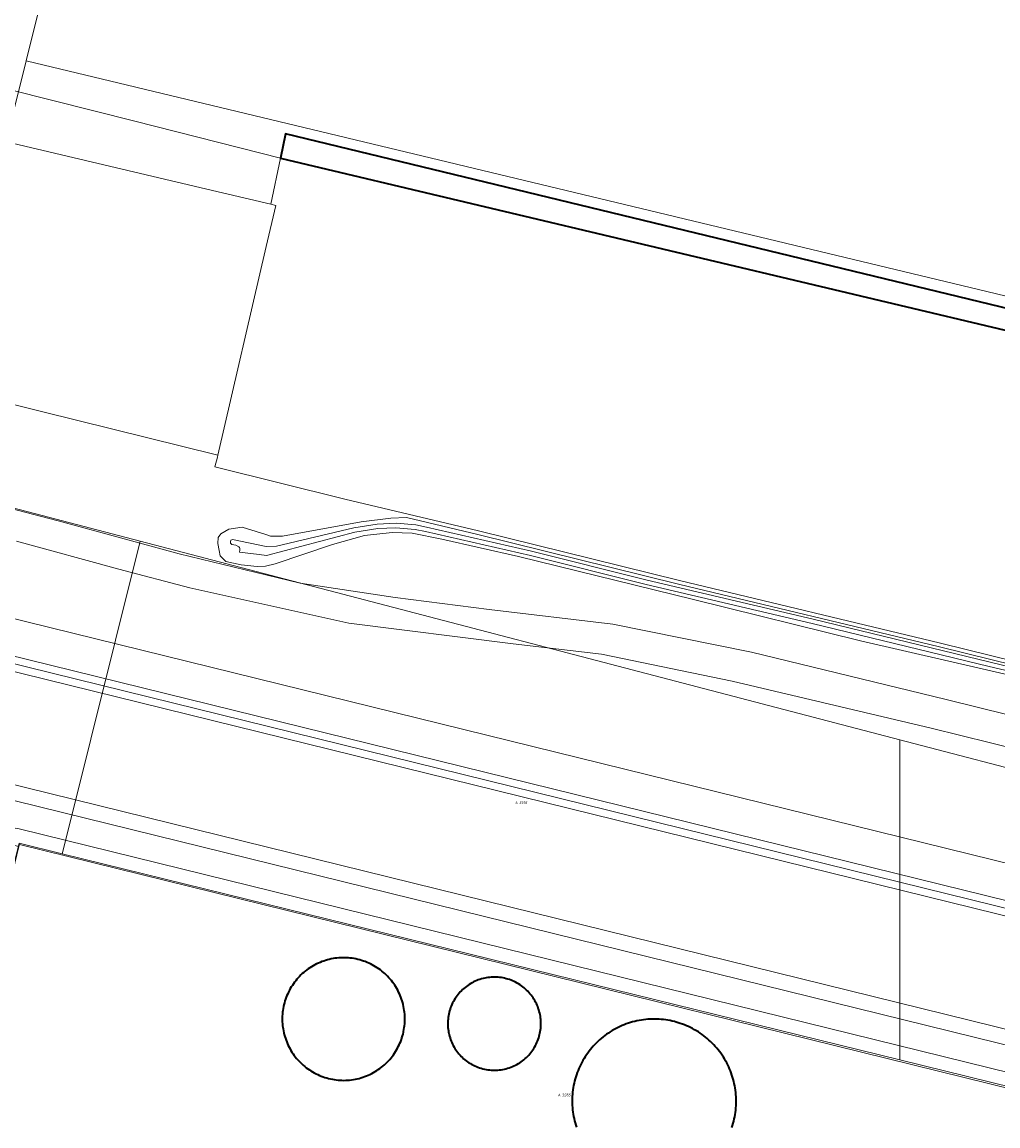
# Model space of a CAD drawing. Header units: metres. Extents: x 250001 to 257773, y 598992 to 609118.
# Tile 569 of 656: x 252084 to 252213, y 607086 to 607232. Entities that reach past the tile are written whole.
import ezdxf
from ezdxf.enums import TextEntityAlignment as Align
from ezdxf.lldxf.tags import DXFTag

# ---------------------------------------------------------------- set-up
doc = ezdxf.new("R2010")
doc.units = ezdxf.units.M
for name, color, linetype, lineweight in [('B-WE-GK-KADEMUUR-GV', 252, 'Continuous', 35), ('B-WE-GR-GRAS-GV', 252, 'Continuous', 13), ('B-WE-GW-TALUD_KRUIN-G', 252, 'Continuous', 18), ('B-WE-KG-GRENS_PERCEEL-G', 150, 'KG-PERCEEL', 18), ('B-WE-KG-GRENS_PERCEEL-S', 150, 'Continuous', 25), ('B-WE-OG-BEBOUWING_BASSIN-GV', 1, 'Continuous', 35), ('B-WE-OG-TERREIN_ERF-GV', 7, 'Continuous', 18), ('B-WE-OG-WATER-GV', 252, 'Continuous', 18), ('B-WE-OG-WATER_HAVEN-GV', 252, 'Continuous', 18), ('B-WE-OG-WATER_SLOOT-GV', 252, 'Continuous', 18), ('B-WE-VH-VERHARDING_GESLOTEN-GV', 252, 'Continuous', 18), ('B-WE-VH-VERHARDING_OPEN-GV', 252, 'Continuous', 18), ('X-XX-AL-REFERENTIE-G', 7, 'Continuous', 18)]:
    doc.layers.add(name, color=color, linetype=linetype, lineweight=lineweight)
doc.styles.add('NLCS-ISO', font='NLCS-ISO.ttf')
doc.styles.get("Standard").update_dxf_attribs({"font": 'NLCS-ISO.ttf'})
tags = doc.linetypes.add('KG-PERCEEL', pattern='A,5.5,-2,["P",Standard,S=1.8,R=0,X=-0.5,Y=-0.9],-2,5.5,-2,[5,NLCS.SHX,S=0.75,R=0,X=0,Y=0],-2', length=19).pattern_tags.tags
tags[6] = DXFTag(74, 10)

# ---------------------------------------------------------------- blocks, each defined once
blk = doc.blocks.new('SKG-PERCEELNUMMER-SO')
at = {"style": 'NLCS-ISO', "oblique": 10, "flags": 1}
blk.add_attdef('GEMEENTECODE', text='', height=1.8, dxfattribs=at).set_placement((0, 2.55), align=Align.MIDDLE_CENTER)
at = {"style": 'NLCS-ISO', "oblique": 10}
blk.add_attdef('SECTIE', text='', height=1.8, dxfattribs=at).set_placement((-0.5, 0), align=Align.MIDDLE_RIGHT)
blk.add_attdef('PERCEELNUMMER', text='', height=1.8, dxfattribs=at).set_placement((0.5, 0), align=Align.MIDDLE_LEFT)
blk = doc.blocks.new('BS2021-132-Xref-KAD-20210617')
at = {"layer": 'B-WE-KG-GRENS_PERCEEL-G', "flags": 128}
for points in [[(252084.341, 607226.882), (252137.62, 607440.67), (252138.73, 607446.17), (252139.52, 607452.33), (252136.77, 607483.46), (252135.8, 607489.44), (252133.826, 607497.97)], [(252050.19, 607176.065), (252052.12, 607177.83), (252056.33, 607182.13), (252060.3, 607186.68), (252064, 607191.43), (252081.43, 607215.2), (252084.341, 607226.882)], [(252084.341, 607226.882), (252498.581, 607127.432)], [(252099.419, 607163.323), (252072.274, 607170.42), (252050.34, 607176.026), (252050.19, 607176.065)], [(252089.624, 607124.021), (252099.419, 607163.323)], [(252199.948, 607137.042), (252099.419, 607163.323)], [(252199.948, 607094.67), (252199.948, 607137.042)], [(252380.376, 607089.959), (252220.917, 607131.561), (252199.948, 607137.042)], [(252081.713, 607116.389), (252083.43, 607123.36), (252089.11, 607121.96)], [(252089.11, 607121.96), (252089.624, 607124.021)], [(252089.11, 607121.96), (252199.948, 607094.67)], [(252199.948, 607094.67), (252238.98, 607085.06)]]:
    blk.add_lwpolyline(points, dxfattribs=at)
at = {"layer": 'B-WE-KG-GRENS_PERCEEL-S', "xscale": 0.2, "yscale": 0.2, "zscale": 0.2}
for p, values in [((252149.48, 607128.726), {'PERCEELNUMMER': '3318', 'SECTIE': 'A'}), ((252155.149, 607090.043), {'PERCEELNUMMER': '3285', 'SECTIE': 'A'})]:
    blk.add_blockref('SKG-PERCEELNUMMER-SO', p, dxfattribs=at).add_auto_attribs(values)
blk = doc.blocks.new('BS2021-132-Xref-BGT-GRIJS-20210617-aangepast')
at = {"layer": 'B-WE-GK-KADEMUUR-GV', "flags": 128}
blk.add_lwpolyline([(252183.754, 607487.803), (252111.624, 607505.471), (252111.082, 607503.281), (252124.881, 607500), (252179.282, 607487.065), (252261.258, 607468.127), (252365.657, 607442.672), (252412.548, 607430.975), (252621.898, 607380.034), (252564.139, 607135.672), (252557.914, 607112.861), (252444.261, 607138.387), (252118.675, 607217.228), (252117.992, 607213.995), (252370.737, 607154.026), (252515.253, 607119.904), (252560.273, 607110.024), (252574.203, 607166.872), (252590.933, 607236.18), (252611.343, 607322.684), (252625.059, 607381.322), (252471.169, 607418.451), (252314.063, 607456.225)], close=True, dxfattribs=at)
at = {"layer": 'B-WE-GR-GRAS-GV', "flags": 128}
for points in [[(252218.129, 607144.747), (252194.752, 607150.138), (252172.659, 607155.592), (252149.49, 607161.309), (252139.334, 607163.572), (252135.422, 607164.367), (252132.776, 607164.489), (252129.112, 607164.061), (252124.901, 607162.897), (252117.292, 607160.307), (252116.024, 607160.029), (252114.918, 607159.97), (252112.805, 607160.174), (252110.759, 607160.63), (252110.028, 607161.365), (252109.869, 607162.112), (252109.706, 607163.037), (252109.762, 607163.789), (252110.108, 607164.297), (252111.166, 607164.927), (252112.947, 607165.18), (252114.782, 607164.612), (252116.041, 607164.21), (252116.689, 607163.974), (252118.262, 607163.972), (252128.69, 607165.877), (252132.61, 607166.355), (252134.659, 607166.455), (252144.094, 607164.208), (252170.679, 607157.649), (252205.209, 607149.353), (252232.025, 607142.707)], [(252232.144, 607143.193), (252205.328, 607149.839), (252170.797, 607158.135), (252144.21, 607164.695), (252126.535, 607168.902), (252109.312, 607173.165), (252109.648, 607174.445), (252109.703, 607174.684), (252086.377, 607180.485), (252079.972, 607182.078), (252074.529, 607183.432), (252071.193, 607170.525), (252071.243, 607170.515), (252088.56, 607166.028), (252104.602, 607161.649), (252120.588, 607157.769), (252133.17, 607155.859), (252145.608, 607154.265), (252161.961, 607152.347), (252180.305, 607148.654), (252206.066, 607142.395), (252230.87, 607136.251)], [(252078.317, 607154.139), (252239.633, 607114.396)], [(252235.486, 607130.808), (252204.104, 607138.581), (252177.754, 607144.782), (252160.457, 607148.361), (252148.795, 607149.745), (252127.064, 607152.456), (252106.017, 607157.136), (252096.604, 607159.613), (252083.075, 607163.32)], [(252075.503, 607149.888), (252238.495, 607109.733)], [(252239.633, 607114.396), (252078.317, 607154.139)], [(252074.871, 607149.014), (252238.26, 607108.761)], [(252238.495, 607109.733), (252075.503, 607149.888)], [(252074.223, 607148.144), (252238.014, 607107.792)], [(252238.26, 607108.761), (252074.871, 607149.014)], [(252068.098, 607134.678), (252234.893, 607093.585)], [(252238.014, 607107.792), (252074.223, 607148.144)], [(252082.889, 607128.974), (252234.51, 607091.62)], [(252234.893, 607093.585), (252068.098, 607134.678)]]:
    blk.add_lwpolyline(points, dxfattribs=at)
blk.add_lwpolyline([(252076.573, 607126.305), (252073.875, 607126.343), (252071.443, 607125.873), (252080.181, 607123.72), (252083.396, 607122.928), (252083.46, 607123.19), (252150.92, 607106.57), (252238.84, 607084.85), (252238.929, 607085.216), (252243.437, 607084.047), (252243.807, 607085.345), (252243.92, 607085.741), (252242.732, 607086.077), (252240.042, 607086.643), (252239.328, 607086.829), (252083.421, 607125.239), (252078.79, 607126.036)], close=True, dxfattribs=at)
at = {"layer": 'B-WE-GW-TALUD_KRUIN-G', "flags": 128}
for points in [[(252075.503, 607149.888), (252238.495, 607109.733)], [(252238.014, 607107.792), (252074.223, 607148.144)]]:
    blk.add_lwpolyline(points, dxfattribs=at)
at = {"layer": 'B-WE-OG-BEBOUWING_BASSIN-GV', "flags": 128}
for points in [[(252126.728, 607108.195), (252126.473, 607108.203), (252126.218, 607108.203), (252125.964, 607108.195), (252125.71, 607108.179), (252125.456, 607108.155), (252125.203, 607108.123), (252124.952, 607108.083), (252124.701, 607108.036), (252124.453, 607107.98), (252124.206, 607107.917), (252123.961, 607107.846), (252123.719, 607107.767), (252123.479, 607107.681), (252123.242, 607107.587), (252123.009, 607107.486), (252122.778, 607107.377), (252122.551, 607107.262), (252122.328, 607107.139), (252122.108, 607107.009), (252121.893, 607106.873), (252121.683, 607106.73), (252121.476, 607106.58), (252121.275, 607106.424), (252121.079, 607106.261), (252120.888, 607106.093), (252120.702, 607105.919), (252120.522, 607105.738), (252120.347, 607105.553), (252120.179, 607105.362), (252120.016, 607105.166), (252119.86, 607104.964), (252119.71, 607104.758), (252119.567, 607104.548), (252119.43, 607104.332), (252119.301, 607104.113), (252119.178, 607103.89), (252119.062, 607103.663), (252118.953, 607103.433), (252118.852, 607103.199), (252118.758, 607102.962), (252118.672, 607102.722), (252118.593, 607102.48), (252118.522, 607102.236), (252118.458, 607101.989), (252118.402, 607101.74), (252118.355, 607101.49), (252118.315, 607101.238), (252118.283, 607100.986), (252118.258, 607100.732), (252118.242, 607100.478), (252118.234, 607100.223), (252118.234, 607099.968), (252118.242, 607099.714), (252118.258, 607099.459), (252118.281, 607099.206), (252118.303, 607099.027), (252118.34, 607098.775), (252118.386, 607098.524), (252118.439, 607098.275), (252118.5, 607098.028), (252118.568, 607097.782), (252118.645, 607097.539), (252118.729, 607097.299), (252118.82, 607097.061), (252118.919, 607096.826), (252119.025, 607096.595), (252119.138, 607096.366), (252119.259, 607096.142), (252119.386, 607095.921), (252119.521, 607095.705), (252119.662, 607095.493), (252119.809, 607095.285), (252119.963, 607095.082), (252120.124, 607094.884), (252120.29, 607094.691), (252120.463, 607094.504), (252120.641, 607094.322), (252120.825, 607094.146), (252121.014, 607093.975), (252121.209, 607093.811), (252121.409, 607093.652), (252121.613, 607093.501), (252121.822, 607093.355), (252122.036, 607093.217), (252122.254, 607093.085), (252122.476, 607092.96), (252122.702, 607092.842), (252122.931, 607092.731), (252123.164, 607092.627), (252123.4, 607092.531), (252123.639, 607092.442), (252123.88, 607092.361), (252124.124, 607092.287), (252124.37, 607092.221), (252124.618, 607092.163), (252124.868, 607092.113), (252125.119, 607092.07), (252125.372, 607092.036), (252125.625, 607092.009), (252125.879, 607091.99), (252126.133, 607091.979), (252126.388, 607091.977), (252126.643, 607091.982), (252126.897, 607091.995), (252127.151, 607092.017), (252127.404, 607092.046), (252127.656, 607092.083), (252127.907, 607092.128), (252128.156, 607092.181), (252128.404, 607092.242), (252128.649, 607092.31), (252128.892, 607092.386), (252129.133, 607092.47), (252129.371, 607092.561), (252129.606, 607092.66), (252129.837, 607092.766), (252130.066, 607092.879), (252130.29, 607092.999), (252130.511, 607093.127), (252130.727, 607093.261), (252130.94, 607093.402), (252131.148, 607093.549), (252131.35, 607093.703), (252131.549, 607093.863), (252131.742, 607094.03), (252131.929, 607094.202), (252132.111, 607094.38), (252132.288, 607094.564), (252132.458, 607094.753), (252132.623, 607094.948), (252132.781, 607095.147), (252132.933, 607095.352), (252133.079, 607095.561), (252133.218, 607095.774), (252133.35, 607095.992), (252133.475, 607096.214), (252133.593, 607096.44), (252133.704, 607096.669), (252133.808, 607096.902), (252133.905, 607097.138), (252133.994, 607097.376), (252134.075, 607097.618), (252134.149, 607097.861), (252134.215, 607098.108), (252134.273, 607098.356), (252134.294, 607098.453), (252134.341, 607098.703), (252134.381, 607098.955), (252134.413, 607099.208), (252134.437, 607099.461), (252134.452, 607099.716), (252134.46, 607099.97), (252134.46, 607100.225), (252134.452, 607100.48), (252134.435, 607100.734), (252134.411, 607100.988), (252134.379, 607101.24), (252134.339, 607101.492), (252134.291, 607101.742), (252134.235, 607101.991), (252134.172, 607102.238), (252134.1, 607102.482), (252134.021, 607102.724), (252133.935, 607102.964), (252133.841, 607103.201), (252133.74, 607103.435), (252133.631, 607103.665), (252133.515, 607103.892), (252133.392, 607104.115), (252133.262, 607104.334), (252133.126, 607104.549), (252132.983, 607104.76), (252132.833, 607104.966), (252132.676, 607105.167), (252132.514, 607105.363), (252132.345, 607105.554), (252132.171, 607105.74), (252131.991, 607105.92), (252131.805, 607106.094), (252131.614, 607106.263), (252131.417, 607106.425), (252131.216, 607106.581), (252131.01, 607106.731), (252130.799, 607106.874), (252130.584, 607107.01), (252130.364, 607107.14), (252130.141, 607107.263), (252129.914, 607107.378), (252129.683, 607107.487), (252129.45, 607107.588), (252129.213, 607107.681), (252128.973, 607107.768), (252128.731, 607107.846), (252128.486, 607107.917), (252128.239, 607107.981), (252127.99, 607108.036), (252127.74, 607108.084), (252127.489, 607108.124), (252127.236, 607108.155), (252126.982, 607108.179)], [(252146.564, 607105.63), (252146.342, 607105.636), (252146.12, 607105.633), (252145.898, 607105.623), (252145.677, 607105.604), (252145.457, 607105.578), (252145.237, 607105.543), (252145.019, 607105.501), (252144.803, 607105.451), (252144.589, 607105.393), (252144.376, 607105.328), (252144.167, 607105.255), (252143.96, 607105.174), (252143.756, 607105.086), (252143.556, 607104.991), (252143.359, 607104.889), (252143.166, 607104.779), (252142.977, 607104.663), (252142.792, 607104.54), (252142.612, 607104.41), (252142.436, 607104.274), (252142.266, 607104.131), (252142.101, 607103.983), (252141.941, 607103.829), (252141.787, 607103.669), (252141.639, 607103.504), (252141.497, 607103.333), (252141.361, 607103.157), (252141.231, 607102.977), (252141.108, 607102.792), (252140.992, 607102.603), (252140.883, 607102.41), (252140.781, 607102.213), (252140.686, 607102.012), (252140.598, 607101.808), (252140.517, 607101.601), (252140.445, 607101.392), (252140.379, 607101.179), (252140.322, 607100.965), (252140.272, 607100.749), (252140.23, 607100.531), (252140.196, 607100.311), (252140.17, 607100.091), (252140.152, 607099.87), (252140.141, 607099.648), (252140.139, 607099.426), (252140.145, 607099.204), (252140.159, 607098.982), (252140.18, 607098.761), (252140.21, 607098.541), (252140.247, 607098.323), (252140.264, 607098.239), (252140.312, 607098.022), (252140.369, 607097.808), (252140.433, 607097.595), (252140.504, 607097.385), (252140.583, 607097.177), (252140.67, 607096.973), (252140.763, 607096.772), (252140.864, 607096.574), (252140.972, 607096.38), (252141.087, 607096.19), (252141.209, 607096.004), (252141.337, 607095.823), (252141.472, 607095.647), (252141.613, 607095.475), (252141.76, 607095.309), (252141.913, 607095.148), (252142.072, 607094.993), (252142.236, 607094.843), (252142.405, 607094.7), (252142.58, 607094.563), (252142.759, 607094.432), (252142.943, 607094.308), (252143.132, 607094.19), (252143.324, 607094.08), (252143.52, 607093.976), (252143.72, 607093.879), (252143.924, 607093.79), (252144.13, 607093.708), (252144.339, 607093.633), (252144.551, 607093.567), (252144.765, 607093.507), (252144.981, 607093.456), (252145.198, 607093.412), (252145.417, 607093.377), (252145.638, 607093.349), (252145.859, 607093.329), (252146.08, 607093.317), (252146.302, 607093.313), (252146.524, 607093.317), (252146.746, 607093.329), (252146.967, 607093.349), (252147.187, 607093.377), (252147.406, 607093.413), (252147.624, 607093.457), (252147.84, 607093.509), (252148.054, 607093.568), (252148.266, 607093.635), (252148.475, 607093.709), (252148.681, 607093.792), (252148.884, 607093.881), (252149.084, 607093.978), (252149.28, 607094.082), (252149.473, 607094.192), (252149.661, 607094.31), (252149.845, 607094.435), (252150.024, 607094.566), (252150.198, 607094.703), (252150.368, 607094.847), (252150.532, 607094.996), (252150.69, 607095.151), (252150.843, 607095.312), (252150.99, 607095.479), (252151.131, 607095.65), (252151.266, 607095.827), (252151.394, 607096.008), (252151.515, 607096.194), (252151.63, 607096.384), (252151.738, 607096.578), (252151.839, 607096.776), (252151.933, 607096.977), (252152.019, 607097.181), (252152.098, 607097.389), (252152.169, 607097.599), (252152.232, 607097.809), (252152.288, 607098.024), (252152.337, 607098.24), (252152.377, 607098.459), (252152.41, 607098.678), (252152.435, 607098.899), (252152.451, 607099.12), (252152.46, 607099.342), (252152.461, 607099.564), (252152.453, 607099.786), (252152.438, 607100.008), (252152.415, 607100.228), (252152.384, 607100.448), (252152.345, 607100.667), (252152.298, 607100.884), (252152.244, 607101.099), (252152.181, 607101.312), (252152.111, 607101.523), (252152.034, 607101.731), (252151.948, 607101.936), (252151.856, 607102.138), (252151.757, 607102.336), (252151.65, 607102.531), (252151.536, 607102.722), (252151.416, 607102.908), (252151.289, 607103.09), (252151.156, 607103.267), (252151.016, 607103.44), (252150.87, 607103.607), (252150.718, 607103.769), (252150.56, 607103.926), (252150.397, 607104.076), (252150.229, 607104.221), (252150.055, 607104.359), (252149.877, 607104.491), (252149.694, 607104.617), (252149.506, 607104.736), (252149.315, 607104.848), (252149.119, 607104.953), (252148.92, 607105.051), (252148.717, 607105.142), (252148.512, 607105.225), (252148.303, 607105.301), (252148.092, 607105.37), (252147.878, 607105.43), (252147.663, 607105.483), (252147.445, 607105.528), (252147.227, 607105.566), (252147.006, 607105.595), (252146.786, 607105.617)]]:
    blk.add_lwpolyline(points, close=True, dxfattribs=at)
blk.add_lwpolyline([(252177.726, 607085.73), (252177.817, 607086.01), (252177.901, 607086.293), (252177.976, 607086.577), (252178.045, 607086.864), (252178.105, 607087.152), (252178.157, 607087.442), (252178.202, 607087.734), (252178.238, 607088.026), (252178.267, 607088.319), (252178.287, 607088.613), (252178.3, 607088.908), (252178.305, 607089.203), (252178.301, 607089.497), (252178.29, 607089.792), (252178.271, 607090.086), (252178.243, 607090.379), (252178.208, 607090.672), (252178.165, 607090.963), (252178.114, 607091.253), (252178.055, 607091.542), (252177.988, 607091.829), (252177.914, 607092.114), (252177.831, 607092.397), (252177.741, 607092.678), (252177.644, 607092.956), (252177.539, 607093.231), (252177.427, 607093.504), (252177.307, 607093.773), (252177.18, 607094.039), (252177.045, 607094.301), (252176.904, 607094.56), (252176.756, 607094.815), (252176.601, 607095.065), (252176.439, 607095.311), (252176.271, 607095.553), (252176.096, 607095.79), (252175.914, 607096.023), (252175.727, 607096.25), (252175.533, 607096.472), (252175.333, 607096.689), (252175.128, 607096.9), (252174.917, 607097.106), (252174.7, 607097.305), (252174.478, 607097.499), (252174.251, 607097.687), (252174.019, 607097.869), (252173.782, 607098.044), (252173.54, 607098.212), (252173.294, 607098.374), (252173.044, 607098.53), (252172.789, 607098.678), (252172.53, 607098.819), (252172.268, 607098.954), (252172.003, 607099.081), (252171.733, 607099.201), (252171.461, 607099.314), (252171.186, 607099.419), (252170.908, 607099.517), (252170.627, 607099.607), (252170.344, 607099.689), (252170.134, 607099.745), (252169.848, 607099.814), (252169.559, 607099.875), (252169.269, 607099.929), (252168.978, 607099.974), (252168.686, 607100.012), (252168.393, 607100.041), (252168.099, 607100.063), (252167.804, 607100.076), (252167.51, 607100.082), (252167.215, 607100.08), (252166.921, 607100.069), (252166.627, 607100.051), (252166.333, 607100.025), (252166.04, 607099.99), (252165.749, 607099.948), (252165.458, 607099.898), (252165.169, 607099.84), (252164.882, 607099.774), (252164.597, 607099.701), (252164.313, 607099.619), (252164.033, 607099.53), (252163.754, 607099.434), (252163.479, 607099.33), (252163.206, 607099.218), (252162.936, 607099.099), (252162.67, 607098.973), (252162.407, 607098.84), (252162.148, 607098.699), (252161.893, 607098.552), (252161.642, 607098.398), (252161.395, 607098.237), (252161.152, 607098.069), (252160.915, 607097.895), (252160.682, 607097.714), (252160.454, 607097.528), (252160.231, 607097.335), (252160.014, 607097.136), (252159.802, 607096.931), (252159.595, 607096.72), (252159.395, 607096.505), (252159.2, 607096.283), (252159.012, 607096.057), (252158.83, 607095.825), (252158.654, 607095.589), (252158.484, 607095.348), (252158.321, 607095.102), (252158.165, 607094.852), (252158.016, 607094.598), (252157.874, 607094.34), (252157.738, 607094.078), (252157.61, 607093.813), (252157.489, 607093.544), (252157.376, 607093.272), (252157.27, 607092.997), (252157.171, 607092.72), (252157.08, 607092.439), (252156.997, 607092.157), (252156.921, 607091.872), (252156.853, 607091.585), (252156.793, 607091.297), (252156.741, 607091.007), (252156.696, 607090.715), (252156.66, 607090.423), (252156.631, 607090.13), (252156.611, 607089.835), (252156.598, 607089.541), (252156.594, 607089.246), (252156.597, 607088.952), (252156.609, 607088.657), (252156.628, 607088.363), (252156.656, 607088.07), (252156.691, 607087.777), (252156.734, 607087.486), (252156.786, 607087.196), (252156.845, 607086.907), (252156.911, 607086.62), (252156.986, 607086.335), (252157.068, 607086.052), (252157.158, 607085.771)], dxfattribs=at)
at = {"layer": 'B-WE-OG-TERREIN_ERF-GV', "flags": 128}
for points in [[(252150.92, 607106.57), (252083.46, 607123.19), (252083.396, 607122.928), (252082.009, 607117.234), (252081.766, 607116.234), (252072.593, 607078.577), (252070.92, 607071.71), (252070.786, 607071.155), (252069.038, 607064.387), (252068.905, 607063.845), (252053.142, 607000), (252026.761, 606893.143), (252025.353, 606887.442), (252023.554, 606880.154), (252179.216, 606842.306), (252218.109, 607000), (252234.272, 607065.531), (252234.864, 607068.187), (252235.992, 607073.249), (252236.281, 607074.425), (252238.789, 607084.644), (252238.84, 607084.85)], [(252126.218, 607108.203), (252126.473, 607108.203), (252126.728, 607108.195), (252126.982, 607108.179), (252127.236, 607108.155), (252127.489, 607108.124), (252127.74, 607108.084), (252127.99, 607108.036), (252128.239, 607107.981), (252128.486, 607107.917), (252128.731, 607107.846), (252128.973, 607107.768), (252129.213, 607107.681), (252129.45, 607107.588), (252129.683, 607107.487), (252129.914, 607107.378), (252130.141, 607107.263), (252130.364, 607107.14), (252130.584, 607107.01), (252130.799, 607106.874), (252131.01, 607106.731), (252131.216, 607106.581), (252131.417, 607106.425), (252131.614, 607106.263), (252131.805, 607106.094), (252131.991, 607105.92), (252132.171, 607105.74), (252132.345, 607105.554), (252132.514, 607105.363), (252132.676, 607105.167), (252132.833, 607104.966), (252132.983, 607104.76), (252133.126, 607104.549), (252133.262, 607104.334), (252133.392, 607104.115), (252133.515, 607103.892), (252133.631, 607103.665), (252133.74, 607103.435), (252133.841, 607103.201), (252133.935, 607102.964), (252134.021, 607102.724), (252134.1, 607102.482), (252134.172, 607102.238), (252134.235, 607101.991), (252134.291, 607101.742), (252134.339, 607101.492), (252134.379, 607101.24), (252134.411, 607100.988), (252134.435, 607100.734), (252134.452, 607100.48), (252134.46, 607100.225), (252134.46, 607099.97), (252134.452, 607099.716), (252134.437, 607099.461), (252134.413, 607099.208), (252134.381, 607098.955), (252134.341, 607098.703), (252134.294, 607098.453), (252134.273, 607098.356), (252134.215, 607098.108), (252134.149, 607097.861), (252134.075, 607097.618), (252133.994, 607097.376), (252133.905, 607097.138), (252133.808, 607096.902), (252133.704, 607096.669), (252133.593, 607096.44), (252133.475, 607096.214), (252133.35, 607095.992), (252133.218, 607095.774), (252133.079, 607095.561), (252132.933, 607095.352), (252132.781, 607095.147), (252132.623, 607094.948), (252132.458, 607094.753), (252132.288, 607094.564), (252132.111, 607094.38), (252131.929, 607094.202), (252131.742, 607094.03), (252131.549, 607093.863), (252131.35, 607093.703), (252131.148, 607093.549), (252130.94, 607093.402), (252130.727, 607093.261), (252130.511, 607093.127), (252130.29, 607092.999), (252130.066, 607092.879), (252129.837, 607092.766), (252129.606, 607092.66), (252129.371, 607092.561), (252129.133, 607092.47), (252128.892, 607092.386), (252128.649, 607092.31), (252128.404, 607092.242), (252128.156, 607092.181), (252127.907, 607092.128), (252127.656, 607092.083), (252127.404, 607092.046), (252127.151, 607092.017), (252126.897, 607091.995), (252126.643, 607091.982), (252126.388, 607091.977), (252126.133, 607091.979), (252125.879, 607091.99), (252125.625, 607092.009), (252125.372, 607092.036), (252125.119, 607092.07), (252124.868, 607092.113), (252124.618, 607092.163), (252124.37, 607092.221), (252124.124, 607092.287), (252123.88, 607092.361), (252123.639, 607092.442), (252123.4, 607092.531), (252123.164, 607092.627), (252122.931, 607092.731), (252122.702, 607092.842), (252122.476, 607092.96), (252122.254, 607093.085), (252122.036, 607093.217), (252121.822, 607093.355), (252121.613, 607093.501), (252121.409, 607093.652), (252121.209, 607093.811), (252121.014, 607093.975), (252120.825, 607094.146), (252120.641, 607094.322), (252120.463, 607094.504), (252120.29, 607094.691), (252120.124, 607094.884), (252119.963, 607095.082), (252119.809, 607095.285), (252119.662, 607095.493), (252119.521, 607095.705), (252119.386, 607095.921), (252119.259, 607096.142), (252119.138, 607096.366), (252119.025, 607096.595), (252118.919, 607096.826), (252118.82, 607097.061), (252118.729, 607097.299), (252118.645, 607097.539), (252118.568, 607097.782), (252118.5, 607098.028), (252118.439, 607098.275), (252118.386, 607098.524), (252118.34, 607098.775), (252118.303, 607099.027), (252118.281, 607099.206), (252118.258, 607099.459), (252118.242, 607099.714), (252118.234, 607099.968), (252118.234, 607100.223), (252118.242, 607100.478), (252118.258, 607100.732), (252118.283, 607100.986), (252118.315, 607101.238), (252118.355, 607101.49), (252118.402, 607101.74), (252118.458, 607101.989), (252118.522, 607102.236), (252118.593, 607102.48), (252118.672, 607102.722), (252118.758, 607102.962), (252118.852, 607103.199), (252118.953, 607103.433), (252119.062, 607103.663), (252119.178, 607103.89), (252119.301, 607104.113), (252119.43, 607104.332), (252119.567, 607104.548), (252119.71, 607104.758), (252119.86, 607104.964), (252120.016, 607105.166), (252120.179, 607105.362), (252120.347, 607105.553), (252120.522, 607105.738), (252120.702, 607105.919), (252120.888, 607106.093), (252121.079, 607106.261), (252121.275, 607106.424), (252121.476, 607106.58), (252121.683, 607106.73), (252121.893, 607106.873), (252122.108, 607107.009), (252122.328, 607107.139), (252122.551, 607107.262), (252122.778, 607107.377), (252123.009, 607107.486), (252123.242, 607107.587), (252123.479, 607107.681), (252123.719, 607107.767), (252123.961, 607107.846), (252124.206, 607107.917), (252124.453, 607107.98), (252124.701, 607108.036), (252124.952, 607108.083), (252125.203, 607108.123), (252125.456, 607108.155), (252125.71, 607108.179), (252125.964, 607108.195)], [(252146.12, 607105.633), (252146.342, 607105.636), (252146.564, 607105.63), (252146.786, 607105.617), (252147.006, 607105.595), (252147.227, 607105.566), (252147.445, 607105.528), (252147.663, 607105.483), (252147.878, 607105.43), (252148.092, 607105.37), (252148.303, 607105.301), (252148.512, 607105.225), (252148.717, 607105.142), (252148.92, 607105.051), (252149.119, 607104.953), (252149.315, 607104.848), (252149.506, 607104.736), (252149.694, 607104.617), (252149.877, 607104.491), (252150.055, 607104.359), (252150.229, 607104.221), (252150.397, 607104.076), (252150.56, 607103.926), (252150.718, 607103.769), (252150.87, 607103.607), (252151.016, 607103.44), (252151.156, 607103.267), (252151.289, 607103.09), (252151.416, 607102.908), (252151.536, 607102.722), (252151.65, 607102.531), (252151.757, 607102.336), (252151.856, 607102.138), (252151.948, 607101.936), (252152.034, 607101.731), (252152.111, 607101.523), (252152.181, 607101.312), (252152.244, 607101.099), (252152.298, 607100.884), (252152.345, 607100.667), (252152.384, 607100.448), (252152.415, 607100.228), (252152.438, 607100.008), (252152.453, 607099.786), (252152.461, 607099.564), (252152.46, 607099.342), (252152.451, 607099.12), (252152.435, 607098.899), (252152.41, 607098.678), (252152.377, 607098.459), (252152.337, 607098.24), (252152.288, 607098.024), (252152.232, 607097.809), (252152.169, 607097.599), (252152.098, 607097.389), (252152.019, 607097.181), (252151.933, 607096.977), (252151.839, 607096.776), (252151.738, 607096.578), (252151.63, 607096.384), (252151.515, 607096.194), (252151.394, 607096.008), (252151.266, 607095.827), (252151.131, 607095.65), (252150.99, 607095.479), (252150.843, 607095.312), (252150.69, 607095.151), (252150.532, 607094.996), (252150.368, 607094.847), (252150.198, 607094.703), (252150.024, 607094.566), (252149.845, 607094.435), (252149.661, 607094.31), (252149.473, 607094.192), (252149.28, 607094.082), (252149.084, 607093.978), (252148.884, 607093.881), (252148.681, 607093.792), (252148.475, 607093.709), (252148.266, 607093.635), (252148.054, 607093.568), (252147.84, 607093.509), (252147.624, 607093.457), (252147.406, 607093.413), (252147.187, 607093.377), (252146.967, 607093.349), (252146.746, 607093.329), (252146.524, 607093.317), (252146.302, 607093.313), (252146.08, 607093.317), (252145.859, 607093.329), (252145.638, 607093.349), (252145.417, 607093.377), (252145.198, 607093.412), (252144.981, 607093.456), (252144.765, 607093.507), (252144.551, 607093.567), (252144.339, 607093.633), (252144.13, 607093.708), (252143.924, 607093.79), (252143.72, 607093.879), (252143.52, 607093.976), (252143.324, 607094.08), (252143.132, 607094.19), (252142.943, 607094.308), (252142.759, 607094.432), (252142.58, 607094.563), (252142.405, 607094.7), (252142.236, 607094.843), (252142.072, 607094.993), (252141.913, 607095.148), (252141.76, 607095.309), (252141.613, 607095.475), (252141.472, 607095.647), (252141.337, 607095.823), (252141.209, 607096.004), (252141.087, 607096.19), (252140.972, 607096.38), (252140.864, 607096.574), (252140.763, 607096.772), (252140.67, 607096.973), (252140.583, 607097.177), (252140.504, 607097.385), (252140.433, 607097.595), (252140.369, 607097.808), (252140.312, 607098.022), (252140.264, 607098.239), (252140.247, 607098.323), (252140.21, 607098.541), (252140.18, 607098.761), (252140.159, 607098.982), (252140.145, 607099.204), (252140.139, 607099.426), (252140.141, 607099.648), (252140.152, 607099.87), (252140.17, 607100.091), (252140.196, 607100.311), (252140.23, 607100.531), (252140.272, 607100.749), (252140.322, 607100.965), (252140.379, 607101.179), (252140.445, 607101.392), (252140.517, 607101.601), (252140.598, 607101.808), (252140.686, 607102.012), (252140.781, 607102.213), (252140.883, 607102.41), (252140.992, 607102.603), (252141.108, 607102.792), (252141.231, 607102.977), (252141.361, 607103.157), (252141.497, 607103.333), (252141.639, 607103.504), (252141.787, 607103.669), (252141.941, 607103.829), (252142.101, 607103.983), (252142.266, 607104.131), (252142.436, 607104.274), (252142.612, 607104.41), (252142.792, 607104.54), (252142.977, 607104.663), (252143.166, 607104.779), (252143.359, 607104.889), (252143.556, 607104.991), (252143.756, 607105.086), (252143.96, 607105.174), (252144.167, 607105.255), (252144.376, 607105.328), (252144.589, 607105.393), (252144.803, 607105.451), (252145.019, 607105.501), (252145.237, 607105.543), (252145.457, 607105.578), (252145.677, 607105.604), (252145.898, 607105.623)]]:
    blk.add_lwpolyline(points, close=True, dxfattribs=at)
blk.add_lwpolyline([(252157.158, 607085.771), (252157.068, 607086.052), (252156.986, 607086.335), (252156.911, 607086.62), (252156.845, 607086.907), (252156.786, 607087.196), (252156.734, 607087.486), (252156.691, 607087.777), (252156.656, 607088.07), (252156.628, 607088.363), (252156.609, 607088.657), (252156.597, 607088.952), (252156.594, 607089.246), (252156.598, 607089.541), (252156.611, 607089.835), (252156.631, 607090.13), (252156.66, 607090.423), (252156.696, 607090.715), (252156.741, 607091.007), (252156.793, 607091.297), (252156.853, 607091.585), (252156.921, 607091.872), (252156.997, 607092.157), (252157.08, 607092.439), (252157.171, 607092.72), (252157.27, 607092.997), (252157.376, 607093.272), (252157.489, 607093.544), (252157.61, 607093.813), (252157.738, 607094.078), (252157.874, 607094.34), (252158.016, 607094.598), (252158.165, 607094.852), (252158.321, 607095.102), (252158.484, 607095.348), (252158.654, 607095.589), (252158.83, 607095.825), (252159.012, 607096.057), (252159.2, 607096.283), (252159.395, 607096.505), (252159.595, 607096.72), (252159.802, 607096.931), (252160.014, 607097.136), (252160.231, 607097.335), (252160.454, 607097.528), (252160.682, 607097.714), (252160.915, 607097.895), (252161.152, 607098.069), (252161.395, 607098.237), (252161.642, 607098.398), (252161.893, 607098.552), (252162.148, 607098.699), (252162.407, 607098.84), (252162.67, 607098.973), (252162.936, 607099.099), (252163.206, 607099.218), (252163.479, 607099.33), (252163.754, 607099.434), (252164.033, 607099.53), (252164.313, 607099.619), (252164.597, 607099.701), (252164.882, 607099.774), (252165.169, 607099.84), (252165.458, 607099.898), (252165.749, 607099.948), (252166.04, 607099.99), (252166.333, 607100.025), (252166.627, 607100.051), (252166.921, 607100.069), (252167.215, 607100.08), (252167.51, 607100.082), (252167.804, 607100.076), (252168.099, 607100.063), (252168.393, 607100.041), (252168.686, 607100.012), (252168.978, 607099.974), (252169.269, 607099.929), (252169.559, 607099.875), (252169.848, 607099.814), (252170.134, 607099.745), (252170.344, 607099.689), (252170.627, 607099.607), (252170.908, 607099.517), (252171.186, 607099.419), (252171.461, 607099.314), (252171.733, 607099.201), (252172.003, 607099.081), (252172.268, 607098.954), (252172.53, 607098.819), (252172.789, 607098.678), (252173.044, 607098.53), (252173.294, 607098.374), (252173.54, 607098.212), (252173.782, 607098.044), (252174.019, 607097.869), (252174.251, 607097.687), (252174.478, 607097.499), (252174.7, 607097.305), (252174.917, 607097.106), (252175.128, 607096.9), (252175.333, 607096.689), (252175.533, 607096.472), (252175.727, 607096.25), (252175.914, 607096.023), (252176.096, 607095.79), (252176.271, 607095.553), (252176.439, 607095.311), (252176.601, 607095.065), (252176.756, 607094.815), (252176.904, 607094.56), (252177.045, 607094.301), (252177.18, 607094.039), (252177.307, 607093.773), (252177.427, 607093.504), (252177.539, 607093.231), (252177.644, 607092.956), (252177.741, 607092.678), (252177.831, 607092.397), (252177.914, 607092.114), (252177.988, 607091.829), (252178.055, 607091.542), (252178.114, 607091.253), (252178.165, 607090.963), (252178.208, 607090.672), (252178.243, 607090.379), (252178.271, 607090.086), (252178.29, 607089.792), (252178.301, 607089.497), (252178.305, 607089.203), (252178.3, 607088.908), (252178.287, 607088.613), (252178.267, 607088.319), (252178.238, 607088.026), (252178.202, 607087.734), (252178.157, 607087.442), (252178.105, 607087.152), (252178.045, 607086.864), (252177.976, 607086.577), (252177.901, 607086.293), (252177.817, 607086.01), (252177.726, 607085.73)], dxfattribs=at)
at = {"layer": 'B-WE-OG-WATER-GV', "flags": 128}
blk.add_lwpolyline([(252240.219, 607140.422), (252211.914, 607147.333), (252188.482, 607153.006), (252166.518, 607158.166), (252151.211, 607162.016), (252137.319, 607165.172), (252135.909, 607165.469), (252133.285, 607165.693), (252130.807, 607165.593), (252127.709, 607165.108), (252117.483, 607162.68), (252116.084, 607162.63), (252111.641, 607163.526), (252111.416, 607163.461), (252111.397, 607163.243), (252111.39, 607163.058), (252111.555, 607162.896), (252111.807, 607162.85), (252112.088, 607162.784), (252112.475, 607162.59), (252112.562, 607162.49), (252112.609, 607162.389), (252112.609, 607162.115), (252112.577, 607161.873), (252115.173, 607161.566), (252116.13, 607161.45), (252127.832, 607164.52), (252130.866, 607164.994), (252133.272, 607165.092), (252135.821, 607164.874), (252137.19, 607164.586), (252151.072, 607161.432), (252166.376, 607157.582), (252188.343, 607152.423), (252211.775, 607146.749), (252229.86, 607142.505)], dxfattribs=at)
at = {"layer": 'B-WE-OG-WATER_HAVEN-GV', "flags": 128}
blk.add_lwpolyline([(252076.805, 607224.43), (252098.742, 607218.915), (252117.992, 607213.995), (252118.675, 607217.228), (252444.261, 607138.387)], dxfattribs=at)
at = {"layer": 'B-WE-OG-WATER_SLOOT-GV', "flags": 128}
for points in [[(252232.025, 607142.707), (252205.209, 607149.353), (252170.679, 607157.649), (252144.094, 607164.208), (252134.659, 607166.455), (252132.61, 607166.355), (252128.69, 607165.877), (252118.262, 607163.972), (252116.689, 607163.974), (252116.041, 607164.21), (252114.782, 607164.612), (252112.947, 607165.18), (252111.166, 607164.927), (252110.108, 607164.297), (252109.762, 607163.789), (252109.706, 607163.037), (252109.869, 607162.112), (252110.028, 607161.365), (252110.759, 607160.63), (252112.805, 607160.174), (252114.918, 607159.97), (252116.024, 607160.029), (252117.292, 607160.307), (252124.901, 607162.897), (252129.112, 607164.061), (252132.776, 607164.489), (252135.422, 607164.367), (252139.334, 607163.572), (252149.49, 607161.309), (252172.659, 607155.592), (252194.752, 607150.138), (252218.129, 607144.747)], [(252229.86, 607142.505), (252211.775, 607146.749), (252188.343, 607152.423), (252166.376, 607157.582), (252151.072, 607161.432), (252137.19, 607164.586), (252135.821, 607164.874), (252133.272, 607165.092), (252130.866, 607164.994), (252127.832, 607164.52), (252116.13, 607161.45), (252115.173, 607161.566), (252112.577, 607161.873), (252112.609, 607162.115), (252112.609, 607162.389), (252112.562, 607162.49), (252112.475, 607162.59), (252112.088, 607162.784), (252111.807, 607162.85), (252111.555, 607162.896), (252111.39, 607163.058), (252111.397, 607163.243), (252111.416, 607163.461), (252111.641, 607163.526), (252116.084, 607162.63), (252117.483, 607162.68), (252127.709, 607165.108), (252130.807, 607165.593), (252133.285, 607165.693), (252135.909, 607165.469), (252137.319, 607165.172), (252151.211, 607162.016), (252166.518, 607158.166), (252188.482, 607153.006), (252211.914, 607147.333), (252240.219, 607140.422)]]:
    blk.add_lwpolyline(points, dxfattribs=at)
at = {"layer": 'B-WE-VH-VERHARDING_GESLOTEN-GV', "flags": 128}
blk.add_lwpolyline([(252234.51, 607091.62), (252082.889, 607128.974), (252081.749, 607129.199), (252076.923, 607130.074), (252073.093, 607130.315), (252067.666, 607130.002), (252065.643, 607129.62), (252064.154, 607129.339), (252062.487, 607128.721), (252062.236, 607128.628), (252060.733, 607127.564), (252060.05, 607126.57), (252057.92, 607124.12), (252056.962, 607123.366), (252065.613, 607121.069), (252066.398, 607122.457), (252067.91, 607124.25), (252070.599, 607125.71), (252071.443, 607125.873), (252073.875, 607126.343), (252076.573, 607126.305), (252078.79, 607126.036), (252083.421, 607125.239), (252239.328, 607086.829)], dxfattribs=at)
at = {"layer": 'B-WE-VH-VERHARDING_OPEN-GV', "flags": 128}
for points in [[(252370.737, 607154.026), (252117.992, 607213.995), (252116.706, 607207.911), (252117.376, 607207.753), (252116.12, 607202.339), (252109.703, 607174.684), (252109.648, 607174.445), (252109.312, 607173.165), (252126.535, 607168.902), (252144.21, 607164.695), (252170.797, 607158.135), (252205.328, 607149.839), (252232.144, 607143.193)], [(252071.231, 607218.656), (252108.258, 607209.897), (252116.706, 607207.911), (252117.992, 607213.995), (252098.742, 607218.915), (252076.805, 607224.43)]]:
    blk.add_lwpolyline(points, dxfattribs=at)

msp = doc.modelspace()

# ---------------------------------------------------------------- block references
at = {"layer": 'X-XX-AL-REFERENTIE-G'}
for name in ['BS2021-132-Xref-BGT-GRIJS-20210617-aangepast', 'BS2021-132-Xref-KAD-20210617']:
    msp.add_blockref(name, (0, 0), dxfattribs=at)

doc.saveas('drawing.dxf')
